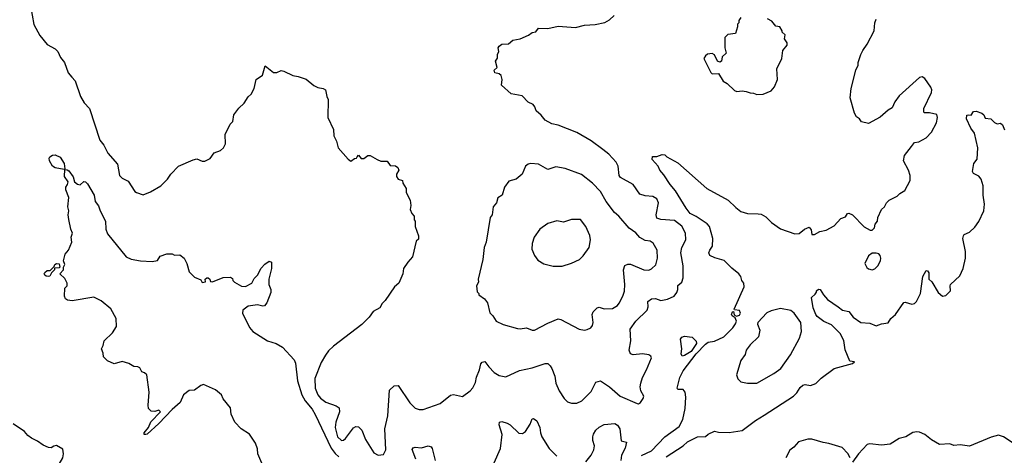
# Model space of a CAD drawing. Extents: x 2057697 to 2160550, y 827490 to 1016834.
# Tile 332 of 509: x 2063036 to 2070530, y 962233 to 965550. Entities that reach past the tile are written whole.
import ezdxf

# ---------------------------------------------------------------- set-up
doc = ezdxf.new("R2010")
doc.units = 0

msp = doc.modelspace()

# ---------------------------------------------------------------- linework, layer by layer
at = {"layer": '0CON20XD'}
for points in [[(2063117.5, 965655), (2063144.3, 965514.3), (2063188.8, 965428.8), (2063245, 965361.2), (2063305, 965328), (2063326.8, 965306.8), (2063345, 965263.3), (2063376.2, 965225), (2063404, 965145), (2063431.7, 965111.7), (2063458, 965085), (2063498, 964965), (2063525.8, 964915.8), (2063566, 964875), (2063645, 964632.5), (2063676.7, 964595), (2063706.2, 964535), (2063779.1, 964449.1), (2063794, 964365), (2063815, 964344.3), (2063860.9, 964320.9), (2063912.1, 964242.1), (2063925, 964233.3), (2063975, 964216.2), (2064030.8, 964239.2), (2064110, 964285), (2064161.2, 964335), (2064187, 964373), (2064245, 964434), (2064355, 964482.5), (2064385, 964490), (2064425, 964473.8), (2064445, 964473.3), (2064486.4, 964493.6), (2064515, 964537.5), (2064565, 964553.3), (2064586.1, 964573.9), (2064602.5, 964605), (2064600, 964675), (2064637.5, 964755), (2064656.7, 964775), (2064666.2, 964825), (2064704.1, 964875.9), (2064745, 964913.3), (2064775, 964962.5), (2064797, 964983), (2064821.2, 965025), (2064836.4, 965093.6), (2064883.6, 965126.4), (2064905, 965197.5), (2064968.3, 965148.3), (2064991.7, 965148.3), (2065025, 965162.5), (2065045, 965157.5), (2065114.2, 965124.2), (2065155, 965118), (2065215.9, 965095.9), (2065275, 965048.8), (2065305, 965033.8), (2065345.9, 965025.9), (2065362.5, 965015), (2065372.5, 964965), (2065383.6, 964943.6), (2065380, 964805), (2065423.3, 964715), (2065425.9, 964665.9), (2065448, 964625), (2065460, 964575), (2065535, 964487.5), (2065555, 964473.3), (2065585, 964492.5), (2065600, 964495), (2065603, 964507), (2065615, 964517.5), (2065635, 964492.5), (2065655, 964492.5), (2065685, 964516.7), (2065703.6, 964516.4), (2065756.2, 964486.2), (2065783.6, 964473.6), (2065831.7, 964471.7), (2065855, 964440), (2065895, 964436.7), (2065912.5, 964425), (2065920, 964405), (2065903.3, 964375), (2065903.3, 964355), (2065916.4, 964336.4), (2065950, 964325), (2065952.5, 964305), (2065977.5, 964265), (2065977.5, 964235), (2066007.5, 964175), (2066012.5, 964135), (2066007.5, 964105), (2066020, 964075), (2066037.5, 964055), (2066037, 964027), (2066046.7, 964015), (2066046.7, 963975), (2066070, 963905), (2066070, 963880), (2066052.5, 963865), (2066026.2, 963745), (2065990, 963705), (2065957.5, 963655), (2065951.2, 963615), (2065921.2, 963545), (2065888.8, 963515), (2065817.3, 963412.7), (2065795, 963390), (2065776, 963355), (2065725, 963328.8), (2065694.3, 963285.7), (2065639.7, 963230.3), (2065424.5, 963065.5), (2065385, 963028.8), (2065364, 962995), (2065330.2, 962939.8), (2065282.6, 962817.4), (2065283.2, 962745), (2065303.8, 962693.8), (2065325, 962667.9), (2065365, 962639.1), (2065445, 962609.7), (2065466.2, 962595), (2065468.8, 962565), (2065441.8, 962485), (2065435.4, 962445), (2065455, 962374.2), (2065485, 962345.8), (2065501.1, 962348.9), (2065515, 962360.8), (2065575, 962443.3), (2065595, 962452.5), (2065615, 962451.1), (2065639.1, 962425), (2065666.5, 962355), (2065731.3, 962251.3), (2065765, 962234), (2065805, 962240), (2065821.4, 962275), (2065814.6, 962435.4), (2065837.6, 962535), (2065850.2, 962729.8), (2065885, 962762.5), (2065915, 962764), (2066005, 962633.8), (2066045, 962593.3), (2066075, 962582), (2066106.8, 962583.2), (2066235, 962628), (2066315, 962692.5), (2066337, 962697), (2066405, 962681.2), (2066465, 962724.2), (2066485, 962746.2), (2066505, 962786.7), (2066512.2, 962827.8), (2066535.4, 962885), (2066545, 962928.8), (2066555, 962942), (2066575, 962948), (2066605, 962907.5), (2066648, 962865), (2066685, 962841.4), (2066735, 962832), (2066840.7, 962879.3), (2066935, 962900), (2067035, 962932), (2067055, 962932), (2067074.2, 962915), (2067085, 962893.8), (2067107.5, 962835), (2067115, 962782.5), (2067141.2, 962725), (2067178.8, 962665), (2067205, 962641.2), (2067235, 962631.2), (2067275, 962630), (2067315, 962648.8), (2067385, 962719.2), (2067420.4, 962789.6), (2067455, 962800), (2067525.5, 962755.5), (2067605, 962684.3), (2067735, 962627.5), (2067745, 962625.7), (2067761.1, 962635), (2067780.4, 962665), (2067785.5, 962685), (2067763.3, 962725), (2067758.9, 962755), (2067763, 962783), (2067775.6, 962825), (2067807.5, 962885), (2067843.8, 962975), (2067838.8, 962988.8), (2067825, 962998.8), (2067775, 963005.7), (2067705, 962999.2), (2067684.2, 963005), (2067674.5, 963035), (2067687.1, 963105), (2067682, 963195), (2067725.6, 963255), (2067810.8, 963339.2), (2067819.5, 963365), (2067817.1, 963405), (2067843.3, 963425), (2067875, 963426.7), (2067915, 963412.9), (2067965, 963421.1), (2068016.1, 963443.9), (2068037.6, 963472.4), (2068044.6, 963495), (2068043.9, 963526.1), (2068075, 963552.9), (2068085.4, 963585), (2068084.7, 963675), (2068067.2, 963775), (2068075.9, 963815), (2068106.2, 963875), (2068102.7, 963925), (2068075, 963977.1), (2068020.6, 964020.6), (2067915, 964029.6), (2067885, 964040), (2067879.5, 964065), (2067897.1, 964155), (2067885.7, 964185), (2067855, 964203.1), (2067795, 964209.4), (2067755, 964222.5), (2067704.6, 964294.6), (2067609.2, 964349.2), (2067597.8, 964365), (2067590.5, 964435), (2067575.6, 964465), (2067518.6, 964525), (2067472.8, 964562.8), (2067385, 964628.9), (2067275, 964691.4), (2067135, 964748), (2067085, 964756.2), (2067035, 964786.2), (2067004, 964824), (2066966.7, 964855), (2066957, 964887), (2066942.5, 964905), (2066905, 964922.5), (2066859.5, 964969.5), (2066775.8, 964985.8), (2066701.7, 965051.7), (2066706.7, 965095), (2066700, 965125), (2066685, 965137.5), (2066652.5, 965145), (2066647.5, 965165), (2066670, 965185), (2066657.5, 965235), (2066671.7, 965258.3), (2066672.5, 965285), (2066683, 965307), (2066677.5, 965335), (2066685, 965347.5), (2066705, 965362.5), (2066755, 965366.7), (2066790, 965395), (2066845, 965403.3), (2066907.7, 965432.3), (2066935, 965452.5), (2066965, 965457.5), (2066985, 965486.7), (2067055, 965482.5), (2067135, 965500), (2067265, 965490), (2067335, 965507.5), (2067415, 965512.5), (2067488.3, 965528.3), (2067525, 965550), (2067559.3, 965580.7)], [(2067768.7, 962231.3), (2067845, 962267.5), (2067945, 962373.8), (2068055, 962452.5), (2068083.4, 962506.6), (2068099.5, 962589.5), (2068104.5, 962675), (2068100.6, 962715), (2068085, 962734.2), (2068044.4, 962734.4), (2068040, 962745), (2068059.6, 962825), (2068084.3, 962875.7), (2068183.5, 963006.5), (2068255, 963080), (2068275, 963094), (2068325, 963101.2), (2068395, 963136.7), (2068463.5, 963205), (2068484.4, 963235), (2068490.6, 963255), (2068480.7, 963280.7), (2068457.5, 963295), (2068452.5, 963305), (2068460, 963325), (2068468.3, 963328.3), (2068473.3, 963303.3), (2068491.7, 963291.7), (2068515, 963300.8), (2068522.9, 963315), (2068515, 963336), (2068475, 963340), (2068472.5, 963345), (2068550, 963515), (2068547.5, 963545), (2068532.5, 963565), (2068523.3, 963595), (2068508.8, 963615), (2068455, 963658), (2068396.6, 963716.6), (2068326.3, 963736.3), (2068288.8, 963755), (2068280.8, 963775), (2068287.5, 963795), (2068309.5, 963825), (2068311.8, 963885), (2068284.5, 963975), (2068266.9, 963995), (2068185, 964051.8), (2068139.4, 964075), (2068108, 964115), (2068027.8, 964247.8), (2067985.5, 964295), (2067938.9, 964368.9), (2067908.6, 964405), (2067896.2, 964435), (2067850, 964485), (2067851.7, 964508.3), (2067885, 964507.5), (2067925, 964522.5), (2067945, 964520), (2067960, 964505), (2068045, 964460), (2068265.5, 964265.5), (2068427.2, 964177.2), (2068485, 964119.2), (2068525, 964090.8), (2068575, 964074.2), (2068655, 964072.9), (2068678.8, 964068.8), (2068715, 964050), (2068756.7, 964005), (2068827.3, 963957.3), (2068935, 963919.4), (2068969.1, 963920.9), (2069009.2, 963955), (2069045, 963971.2), (2069059.2, 963949.2), (2069064, 963915), (2069085, 963913.3), (2069125, 963937.3), (2069172.9, 963947.1), (2069235, 963980), (2069284.3, 964035.7), (2069319.7, 964050.3), (2069335, 964073.3), (2069345, 964076.2), (2069374.2, 964064.2), (2069463.9, 963973.9), (2069508.3, 963948.3), (2069525, 963947.5), (2069542.5, 963965), (2069547.5, 963992.5), (2069563.3, 964015), (2069567.5, 964045), (2069594.2, 964105.8), (2069616.7, 964125), (2069633.3, 964155), (2069653.3, 964175), (2069715, 964207.5), (2069733.9, 964226.1), (2069771.7, 964248.3), (2069812.5, 964325), (2069812.5, 964365), (2069800, 964405), (2069762, 964475), (2069770, 964515), (2069823.3, 964585), (2069845, 964616.2), (2069878.8, 964621.2), (2069935, 964651.2), (2069975.5, 964694.5), (2070013.3, 964765), (2070021.4, 964805), (2070015, 964828.8), (2069961.4, 964841.4), (2069921.4, 964841.4), (2069916.4, 964846.4), (2069917.5, 964875), (2069974.8, 964995), (2069977.1, 965015), (2069969.6, 965035), (2069925, 965102.5), (2069905, 965114.3), (2069885, 965108.9), (2069730.3, 964969.7), (2069695.9, 964924.1), (2069675, 964880), (2069645, 964861.2), (2069585, 964806.7), (2069495, 964760), (2069441.7, 964771.7), (2069427.5, 964795), (2069405, 964810), (2069388.8, 964838.8), (2069357.5, 964955), (2069363.6, 965026.4), (2069398.8, 965165), (2069416.4, 965203.6), (2069416.7, 965225), (2069437.5, 965285), (2069453.3, 965315), (2069485.9, 965364.1), (2069538, 965465), (2069544, 965525), (2069554, 965555)], [(2068523, 965567), (2068510, 965545), (2068510, 965525), (2068500, 965515), (2068500, 965495), (2068482.5, 965445), (2068425, 965436.7), (2068402.5, 965415), (2068402.5, 965335), (2068412.5, 965295), (2068383, 965267), (2068376.4, 965233.6), (2068365, 965227.5), (2068347.5, 965235), (2068323, 965283), (2068305, 965292.5), (2068271.7, 965288.3), (2068254.1, 965275.9), (2068243.3, 965255), (2068295, 965147.5), (2068305, 965137.5), (2068355, 965140), (2068390.7, 965080.7), (2068420, 965065), (2068475, 965010), (2068495, 965002.5), (2068535, 965007.5), (2068565, 965003.3), (2068595, 964992.5), (2068621.7, 964991.7), (2068645, 964980)], [(2068645, 964980), (2068695, 964983.3), (2068755, 965007.5), (2068781.7, 965038.3), (2068802.5, 965095), (2068797.5, 965175), (2068836.7, 965255), (2068843.3, 965315), (2068877.5, 965355), (2068877.5, 965375), (2068857.5, 965405), (2068862.5, 965435), (2068840, 965455), (2068840, 965465), (2068820, 965495), (2068790, 965500), (2068759.3, 965539.3), (2068727, 965557)], [(2067955, 962221.5), (2068084.7, 962305.3), (2068118.1, 962335), (2068195, 962373.3), (2068255, 962375.8), (2068276.4, 962393.6), (2068323.8, 962416.2), (2068355, 962409.2), (2068435, 962407.9), (2068535, 962422.7), (2068635, 962498.1), (2068702, 962538), (2068924.4, 962685), (2068950.8, 962709.2), (2068975, 962749.2), (2068995, 962768.6), (2069015, 962772.9), (2069055, 962765.7), (2069095, 962778.9), (2069135, 962821.9), (2069235, 962894.4), (2069375, 962933.3), (2069390, 962945), (2069355, 962950), (2069317.6, 963037.6), (2069307.4, 963107.4), (2069279.8, 963159.8), (2069215, 963226.7), (2069155, 963252.1), (2069105, 963290.5), (2069093.9, 963305), (2069075.8, 963355), (2069061.2, 963435), (2069089.3, 963460.7), (2069100, 963475), (2069100, 963485), (2069115, 963497.5), (2069127.5, 963495), (2069152.5, 963455), (2069185, 963420), (2069265, 963364.2), (2069298.3, 963338.3), (2069345, 963328), (2069380, 963285), (2069437.5, 963245), (2069505, 963239.2), (2069555, 963220), (2069595.8, 963234.2), (2069645, 963242), (2069665.5, 963274.5), (2069701.4, 963305), (2069765, 963396.7), (2069775, 963398.8), (2069825.6, 963384.4), (2069845, 963389.2), (2069862, 963405), (2069891.4, 963465), (2069909.4, 963595), (2069935, 963640), (2069945, 963637.5), (2069953.9, 963623.9), (2069956.2, 963575), (2069978, 963555), (2070025, 963472.5), (2070060, 963445), (2070085, 963451.2), (2070118.8, 963485), (2070116.7, 963525), (2070121.2, 963535), (2070191.3, 963598.7), (2070216.5, 963655), (2070234.5, 963735), (2070234.4, 963785), (2070214.3, 963885), (2070219.2, 963905), (2070225, 963915.8), (2070265, 963932.5), (2070305, 963970), (2070335, 964014), (2070373.1, 964095), (2070379.6, 964145), (2070369.6, 964215), (2070368.5, 964285), (2070354.6, 964334.6), (2070335, 964357.5), (2070295, 964380), (2070286.7, 964395), (2070298.8, 964455), (2070322.7, 964487.3), (2070329.2, 964575), (2070302.5, 964685), (2070275.8, 964725), (2070242.5, 964795), (2070245, 964822.5), (2070255, 964826.7), (2070277, 964823), (2070295, 964850), (2070315, 964853.3), (2070358.3, 964838.3), (2070372.5, 964825), (2070385, 964800), (2070426.4, 964796.4), (2070455, 964767.5), (2070475, 964757.5), (2070501.7, 964761.7), (2070515, 964750), (2070531.7, 964711.7)], [(2063375, 964410), (2063305, 964423.3), (2063284.1, 964434.1), (2063262, 964475), (2063258.8, 964495), (2063263.8, 964505), (2063285, 964518.6), (2063305, 964521.4), (2063344.3, 964504.3), (2063374.2, 964455), (2063380, 964415), (2063375, 964410)], [(2064901.3, 962121.3), (2064848.9, 962245), (2064845, 962282.5), (2064830.8, 962325), (2064785, 962393.3), (2064720, 962435), (2064672.5, 962485), (2064645.9, 962545.9), (2064640, 962595), (2064583.9, 962663.9), (2064572.5, 962695), (2064525, 962732.5), (2064435, 962772.5), (2064413.9, 962766.1), (2064365, 962730), (2064325, 962727.5), (2064283.3, 962695), (2064257.5, 962635), (2064195, 962583.3), (2064094, 962475), (2064006.2, 962395), (2063995, 962390.8), (2063981.7, 962391.7), (2063982, 962405), (2064015.6, 962444.4), (2064032.5, 962487.5), (2064107.5, 962565), (2064095, 962577.5), (2064065, 962567.5), (2064035, 962570), (2064015, 962590), (2064013.3, 962615), (2064020, 962715), (2064002.5, 962845), (2063985, 962862.5), (2063965, 962870), (2063949.3, 962899.3), (2063935, 962907.5), (2063905, 962910), (2063865, 962932.5), (2063815, 962946.7), (2063755, 962930), (2063705, 962952.5), (2063673, 962983), (2063671.7, 963011.7), (2063657.5, 963045), (2063671.7, 963068.3), (2063677.5, 963105), (2063741.2, 963165), (2063771.4, 963215), (2063768.9, 963275), (2063728.4, 963348.4), (2063655, 963409.5), (2063598.7, 963438.7), (2063435, 963409.2), (2063400, 963415), (2063383.3, 963425), (2063376.7, 963445), (2063380, 963505), (2063397.5, 963525), (2063397.5, 963545), (2063378.3, 963578.3), (2063340, 963615), (2063370, 963645), (2063370, 963665), (2063380, 963685), (2063370, 963715), (2063381.2, 963765), (2063406.7, 963795), (2063432.5, 963855), (2063427.5, 963895), (2063436.7, 963925), (2063423.8, 963955), (2063410.7, 964029.3), (2063403.8, 964065), (2063408.8, 964095), (2063402, 964125), (2063408.8, 964195), (2063386.7, 964255), (2063386.7, 964275), (2063400, 964295), (2063403.3, 964315), (2063377.5, 964355), (2063380, 964410), (2063397, 964407), (2063409.3, 964399.3), (2063443.6, 964353.6), (2063453.3, 964315), (2063475, 964297.5), (2063495, 964292.5), (2063522.5, 964317.5), (2063536.1, 964316.1), (2063550.7, 964300.7), (2063603.3, 964215), (2063610, 964165), (2063635, 964133.3), (2063647.1, 964095), (2063688.6, 964015), (2063690.9, 963955), (2063705, 963919.2), (2063845, 963744), (2063885, 963728), (2063955, 963712.9), (2064045, 963710), (2064083.6, 963716.4), (2064105, 963750), (2064155, 963766.7), (2064195, 963766.7), (2064215, 963757.5), (2064255, 963760), (2064287.5, 963735), (2064307.5, 963695), (2064325, 963630), (2064365, 963590), (2064415, 963570), (2064425, 963550), (2064450, 963555), (2064447.5, 963575), (2064460, 963585), (2064470, 963585), (2064482.5, 963575), (2064487, 963557), (2064503.6, 963553.6), (2064585, 963587.5), (2064639.3, 963589.3), (2064655, 963580), (2064657.5, 963565), (2064671.7, 963551.7), (2064725, 963521.2), (2064755, 963518), (2064801.2, 963545), (2064820.6, 963579.4), (2064845.8, 963605), (2064872.5, 963657.5), (2064901.7, 963688.3), (2064935, 963712.5), (2064952.5, 963705), (2064952, 963655), (2064932.5, 963575), (2064932.5, 963535), (2064946.1, 963496.1), (2064946.2, 963473.8), (2064917.5, 963395), (2064897.9, 963372.1), (2064885, 963368), (2064845, 963379.2), (2064775, 963368), (2064735, 963337.5), (2064731.2, 963315), (2064785, 963207.5), (2064808.8, 963175), (2064922.5, 963105), (2064987.5, 963085), (2065035, 963058), (2065125, 962960.6), (2065134.5, 962935.5), (2065149.5, 962799.5), (2065182.7, 962692.7), (2065208.4, 962648.4), (2065260.7, 962585), (2065285.4, 962545), (2065406.6, 962286.6), (2065436.7, 962246.7), (2065465, 962222.5)], [(2067335, 963186), (2067355, 963192), (2067383.3, 963205), (2067395, 963222.5), (2067400, 963245), (2067392.9, 963305), (2067401.4, 963325), (2067430.8, 963355), (2067445, 963360.6), (2067485, 963349.4), (2067548.7, 963351.3), (2067585, 963374), (2067598.3, 963391.7), (2067626.9, 963445), (2067637.6, 963482.4), (2067641.5, 963535), (2067630.8, 963645), (2067641.1, 963678.9), (2067665, 963688.6), (2067685, 963688.6), (2067785, 963644.3), (2067823.9, 963643.9), (2067845, 963654), (2067877.3, 963682.7), (2067890, 963735), (2067888, 963795), (2067857.7, 963847.7), (2067835, 963863.8), (2067795, 963869.2), (2067755, 963891.9), (2067725, 963926), (2067675, 963964), (2067596, 964055), (2067562.2, 964082.2), (2067499.1, 964165), (2067455, 964242.9), (2067395.7, 964305), (2067312, 964372), (2067188.3, 964418.3), (2067115, 964430), (2067055, 964408.8), (2066985, 964450.8), (2066925, 964454), (2066905, 964450), (2066886.2, 964435), (2066858.8, 964375), (2066845, 964360), (2066814, 964336), (2066759.3, 964320.7), (2066724.3, 964275.7), (2066708.8, 964215), (2066675, 964192.5), (2066664, 964156), (2066640, 964125), (2066631.2, 964065), (2066616.7, 964045), (2066586, 963855), (2066570, 963815), (2066560, 963725), (2066524, 963575), (2066528.3, 963551.7), (2066513.3, 963525), (2066518.3, 963478.3), (2066530, 963465), (2066530, 963455), (2066572.5, 963425), (2066596.7, 963395), (2066615, 963317.5), (2066637.5, 963295), (2066662.5, 963255), (2066715, 963230), (2066825, 963199.2), (2066845, 963196), (2066893.9, 963203.9), (2066935, 963186.2), (2066953.6, 963186.4), (2067055, 963239.2), (2067135, 963271.4), (2067155, 963267.5), (2067295, 963194.3), (2067335, 963186)], [(2067165, 963674), (2067235, 963696.2), (2067296.7, 963725), (2067325, 963751.2), (2067370.8, 963815), (2067379.4, 963875), (2067375, 963907.5), (2067344.2, 963975), (2067305, 964030), (2067235, 964030), (2067175, 964007.5), (2067125, 964017.5), (2067055, 963998.8), (2066993.8, 963955), (2066952, 963895), (2066936, 963845), (2066932.3, 963802.3), (2066953.8, 963755), (2066980.3, 963720.3), (2067025, 963690), (2067095, 963674), (2067165, 963674)], [(2069525, 963646.2), (2069545, 963652), (2069567.5, 963675), (2069586.6, 963713.4), (2069589.2, 963735), (2069585.6, 963755.6), (2069575, 963766.7), (2069555, 963773.3), (2069525, 963772.5), (2069495, 963752.5), (2069468.8, 963695), (2069482.7, 963662.7), (2069495, 963653.3), (2069525, 963646.2)], [(2063255, 963593.8), (2063236.1, 963596.1), (2063226.7, 963605), (2063221.2, 963615), (2063226.7, 963625), (2063245, 963640), (2063268.3, 963641.7), (2063298.3, 963671.7), (2063303, 963687), (2063315, 963692.5), (2063335, 963690), (2063340, 963665), (2063335, 963660), (2063301.7, 963658.3), (2063300, 963645), (2063277, 963623), (2063265, 963597.5), (2063255, 963593.8)], [(2068575, 962782.9), (2068645, 962783.8), (2068775, 962857.5), (2068829.2, 962895), (2068902.8, 962997.2), (2068970, 963125), (2068986.2, 963175), (2068980.6, 963245), (2068931.2, 963315), (2068905, 963336), (2068825, 963350), (2068755, 963334), (2068721.4, 963318.6), (2068653.3, 963245), (2068650.7, 963230.7), (2068670, 963185), (2068658, 963135), (2068595, 963073.8), (2068566, 963035), (2068557.9, 963002.1), (2068524.2, 962955), (2068492.5, 962845), (2068502, 962815), (2068525, 962792), (2068575, 962782.9)], [(2068078.8, 962988.8), (2068070.8, 963005), (2068075.7, 963044.3), (2068065, 963117.5), (2068075, 963133.3), (2068095, 963141.2), (2068155, 963132.5), (2068185, 963103.3), (2068187.5, 963085), (2068145.3, 963024.7), (2068095, 962992.5), (2068078.8, 962988.8)], [(2063035.4, 961994.6), (2063083.8, 962045), (2063123.3, 962075), (2063215, 962123.3), (2063235, 962123.3), (2063257.7, 962107.7), (2063285, 962114.2), (2063297.5, 962132.5), (2063335.7, 962165), (2063363.3, 962215), (2063370, 962245), (2063365, 962280), (2063315, 962307.5), (2063295, 962303.3), (2063275, 962290), (2063255, 962292.5), (2063215, 962310), (2063170.5, 962340.5), (2063124.2, 962364.2), (2063097.5, 962385), (2063073.3, 962415), (2062985, 962473.3)], [(2066646.2, 962175), (2066695.7, 962285), (2066708.7, 962391.3), (2066684.4, 962465), (2066686.7, 962485), (2066705, 962490.8), (2066745, 962478.1), (2066767.5, 962465), (2066835, 962402), (2066861.7, 962398.3), (2066885, 962413.8), (2066920.3, 962469.7), (2066935, 962510), (2066945, 962514), (2066971.9, 962495), (2066994.5, 962445), (2066998.9, 962405), (2067010, 962375), (2067065.7, 962285), (2067125, 962227.5)], [(2067345, 962184.2), (2067385.6, 962235), (2067406.5, 962275), (2067410.5, 962305), (2067398.1, 962345), (2067398.1, 962375), (2067402.2, 962395), (2067420, 962425), (2067445, 962448), (2067485, 962469.2), (2067565, 962475.6), (2067585, 962464.2), (2067604.3, 962435), (2067614.3, 962344.3), (2067653.9, 962333.9), (2067645, 962286.7), (2067616.9, 962235), (2067611.2, 962195)], [(2070596.7, 962325), (2070523.4, 962373.4), (2070485, 962387.1), (2070428.3, 962371.7), (2070265, 962304), (2070194.1, 962314.1), (2070145, 962308.8), (2070115, 962320.8), (2070036.1, 962316.1), (2069975, 962352), (2069925, 962392.5), (2069885, 962410.8), (2069865, 962413.1), (2069833.4, 962406.6), (2069780, 962375), (2069729.4, 962360.6), (2069661.2, 962318.8), (2069595, 962310), (2069505, 962320.8), (2069485, 962316), (2069420, 962245), (2069375, 962180)], [(2069357.5, 962215), (2069338.3, 962248.3), (2069295, 962292), (2069194.4, 962324.4), (2069150.6, 962330.6), (2069064.1, 962355.9), (2069035, 962356.2), (2068964, 962335), (2068928, 962295), (2068896.9, 962273.1), (2068867.8, 962215)], [(2066050, 962205), (2066021.7, 962278.3), (2066029.5, 962290.5), (2066044.3, 962295.7), (2066095, 962289.2), (2066145, 962305.7), (2066167.3, 962297.3), (2066175.8, 962285.8), (2066198, 962195)]]:
    msp.add_lwpolyline(points, dxfattribs=at)

doc.saveas('drawing.dxf')
